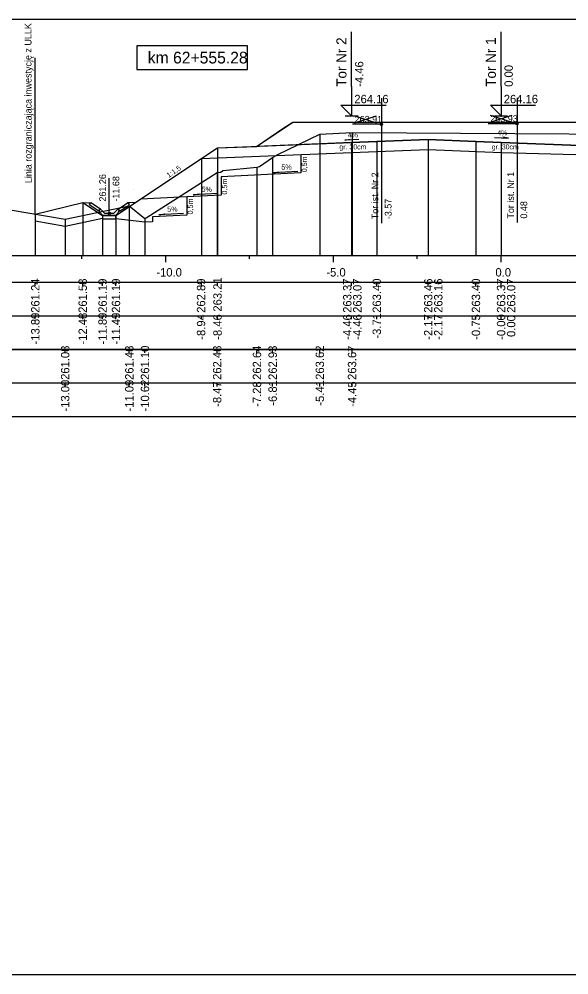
# Model space of a CAD drawing. Extents: x 6516023 to 6560129, y 5513077 to 5529206.
# Drawn here: x 6520209.09 to 6520225.49, y 5514551.66 to 5514580.16 of the extents above; entities that cross this region are included whole.
import ezdxf

# ---------------------------------------------------------------- set-up
doc = ezdxf.new("R2010")
doc.units = 0
for name, color, linetype in [('IR_default', 7, 'Continuous'), ('TOR_PRZEK_P-komponent', 7, 'Continuous'), ('TOR_PRZEK_P-odwodnienie', 7, 'Continuous'), ('TOR_PRZEK_P-opisy', 7, 'Continuous'), ('TOR_PRZEK_P-schodkowanie+wymiana', 7, 'Continuous'), ('TOR_PRZEK_P-tabelka istniejace', 7, 'Continuous'), ('TOR_PRZEK_P-tabelka projektowane', 7, 'Continuous'), ('TOR_PRZEK_P-teren istniejacy', 7, 'Continuous'), ('TOR_PRZEK_P-tory istniejace', 7, 'Continuous'), ('TOR_PRZEK_P-tory projektowane', 7, 'Continuous'), ('TOR_PRZEK_P-uklad odniesienia', 7, 'Continuous'), ('TOR_PRZEK_P-warstwa ochronna I', 7, 'Continuous'), ('TOR_PRZEK_P-warstwa ochronna II', 7, 'Continuous'), ('TOR_PS_T-granica PKP-projektowana', 7, 'Continuous'), ('TOR_PS_T-skarpy projektowane', 7, 'Continuous'), ('TOR_RAMKI-ramka+tabelka 1', 7, 'Continuous')]:
    doc.layers.add(name, color=color, linetype=linetype)

msp = doc.modelspace()

# ---------------------------------------------------------------- linework, layer by layer
at = {"layer": 'IR_default'}
msp.add_lwpolyline([(6520209.572, 5514574.342), (6520210.986, 5514574.69), (6520211.578, 5514574.296), (6520211.978, 5514574.296), (6520215.006, 5514576.315), (6520215.881, 5514576.35), (6520216.166, 5514576.361), (6520216.988, 5514576.91), (6520217.256, 5514577.088), (6520219.895, 5514577.088), (6520220.756, 5514577.088), (6520221.481, 5514577.088), (6520221.713, 5514577.088), (6520222.575, 5514577.088), (6520225.213, 5514577.088), (6520225.78, 5514577.088)], dxfattribs=at)
at = {"layer": 'TOR_PRZEK_P-komponent'}
msp.add_lwpolyline([(6520217.256, 5514577.088), (6520220.756, 5514577.088), (6520221.713, 5514577.088), (6520225.213, 5514577.088), (6520227.513, 5514577.088), (6520231.013, 5514577.088), (6520232.263, 5514577.088), (6520235.763, 5514577.088), (6520236.848, 5514576.365), (6520234.013, 5514576.478), (6520233.263, 5514576.508), (6520232.013, 5514576.558), (6520231.263, 5514576.558), (6520230.013, 5514576.508), (6520229.263, 5514576.478), (6520226.659, 5514576.374), (6520226.059, 5514576.376), (6520223.463, 5514576.479), (6520222.713, 5514576.509), (6520221.29, 5514576.566), (6520219.756, 5514576.505), (6520219.006, 5514576.475), (6520216.166, 5514576.361), (6520216.166, 5514576.361)], close=True, dxfattribs=at)
at = {"layer": 'TOR_PRZEK_P-odwodnienie'}
for p, q in [((6520211.778, 5514574.366), (6520211.778, 5514575.41)), ((6520211.469, 5514574.425), (6520211.208, 5514574.599)), ((6520211.513, 5514574.492), (6520211.233, 5514574.679)), ((6520211.48, 5514574.442), (6520211.469, 5514574.425)), ((6520211.47, 5514574.461), (6520211.518, 5514574.485)), ((6520211.513, 5514574.492), (6520211.505, 5514574.479)), ((6520211.638, 5514574.366), (6520211.518, 5514574.485)), ((6520211.918, 5514574.366), (6520212.038, 5514574.485)), ((6520212.038, 5514574.485), (6520212.085, 5514574.461)), ((6520212.043, 5514574.492), (6520212.323, 5514574.679)), ((6520212.043, 5514574.492), (6520212.051, 5514574.479)), ((6520212.076, 5514574.442), (6520212.087, 5514574.425)), ((6520212.087, 5514574.425), (6520212.348, 5514574.599)), ((6520211.588, 5514574.296), (6520211.968, 5514574.296)), ((6520211.638, 5514574.366), (6520211.918, 5514574.366))]:
    msp.add_line(p, q, dxfattribs=at)
for points in [[(6520212.508, 5514575.066), (6520212.508, 5514575.067), (6520212.508, 5514575.066), (6520212.508, 5514575.066), (6520212.508, 5514575.066), (6520212.509, 5514575.066), (6520212.508, 5514575.066), (6520212.509, 5514575.067)], [(6520210.986, 5514574.69), (6520211.233, 5514574.679)], [(6520211.183, 5514574.652), (6520211.233, 5514574.679)], [(6520211.183, 5514574.652), (6520211.208, 5514574.599)], [(6520211.505, 5514574.479), (6520211.47, 5514574.461)], [(6520211.518, 5514574.366), (6520211.47, 5514574.461)], [(6520211.47, 5514574.461), (6520211.48, 5514574.442)], [(6520212.038, 5514574.366), (6520212.085, 5514574.461)], [(6520212.051, 5514574.479), (6520212.086, 5514574.461)], [(6520212.086, 5514574.461), (6520212.076, 5514574.442)], [(6520212.569, 5514574.69), (6520212.323, 5514574.679)], [(6520212.373, 5514574.652), (6520212.323, 5514574.679)], [(6520212.373, 5514574.652), (6520212.348, 5514574.599)], [(6520210.953, 5514574.296), (6520210.953, 5514574.297), (6520210.953, 5514574.296), (6520210.953, 5514574.296), (6520210.953, 5514574.296), (6520210.954, 5514574.296), (6520210.953, 5514574.296), (6520210.954, 5514574.297)], [(6520211.353, 5514574.296), (6520211.353, 5514574.297), (6520211.353, 5514574.296), (6520211.353, 5514574.296), (6520211.353, 5514574.296), (6520211.354, 5514574.296), (6520211.353, 5514574.296), (6520211.354, 5514574.297)], [(6520211.588, 5514574.296), (6520211.518, 5514574.366)], [(6520211.978, 5514574.296), (6520211.578, 5514574.296), (6520211.578, 5514574.196), (6520211.978, 5514574.196), (6520211.978, 5514574.296)], [(6520211.968, 5514574.296), (6520212.038, 5514574.366)]]:
    msp.add_lwpolyline(points, dxfattribs=at)
msp.add_circle((6520211.778, 5514574.366), 0.035, dxfattribs=at)
at = {"layer": 'TOR_PRZEK_P-opisy'}
for points in [[(6520219.217, 5514576.564), (6520218.799, 5514576.545), (6520218.967, 5514576.573)], [(6520223.268, 5514576.626), (6520223.686, 5514576.607), (6520223.518, 5514576.635)]]:
    msp.add_lwpolyline(points, dxfattribs=at)
at = {"layer": 'TOR_PRZEK_P-schodkowanie+wymiana'}
for p, q in [((6520217.491, 5514576.114), (6520217.491, 5514575.571)), ((6520217.491, 5514575.571), (6520215.111, 5514575.452)), ((6520215.111, 5514575.452), (6520215.111, 5514574.909)), ((6520214.088, 5514574.858), (6520212.719, 5514574.79)), ((6520215.111, 5514574.909), (6520214.088, 5514574.858)), ((6520214.088, 5514574.858), (6520214.088, 5514574.315)), ((6520214.088, 5514574.315), (6520213.066, 5514574.264)), ((6520213.066, 5514574.264), (6520213.066, 5514574.116))]:
    msp.add_line(p, q, dxfattribs=at)
for points in [[(6520209.572, 5514574.139), (6520210.467, 5514573.986), (6520211.578, 5514574.217)], [(6520213.066, 5514574.116), (6520212.843, 5514574.105), (6520211.978, 5514574.196)]]:
    msp.add_lwpolyline(points, dxfattribs=at)
at = {"layer": 'TOR_PRZEK_P-tabelka istniejace'}
for p, q in [((6520210.463, 5514570.206), (6520210.463, 5514570.306)), ((6520212.376, 5514570.206), (6520212.376, 5514570.306)), ((6520212.843, 5514570.206), (6520212.843, 5514570.306)), ((6520214.996, 5514570.206), (6520214.996, 5514570.306)), ((6520216.183, 5514570.206), (6520216.183, 5514570.306)), ((6520216.651, 5514570.206), (6520216.651, 5514570.306)), ((6520218.058, 5514570.206), (6520218.058, 5514570.306)), ((6520219.018, 5514570.206), (6520219.018, 5514570.306)), ((6520179.663, 5514569.306), (6520263.463, 5514569.306)), ((6520210.463, 5514569.206), (6520210.463, 5514569.306)), ((6520212.376, 5514569.206), (6520212.376, 5514569.306)), ((6520212.843, 5514569.206), (6520212.843, 5514569.306)), ((6520214.996, 5514569.206), (6520214.996, 5514569.306)), ((6520216.183, 5514569.206), (6520216.183, 5514569.306)), ((6520216.651, 5514569.206), (6520216.651, 5514569.306)), ((6520218.058, 5514569.206), (6520218.058, 5514569.306)), ((6520219.018, 5514569.206), (6520219.018, 5514569.306))]:
    msp.add_line(p, q, dxfattribs=at)
for points in [[(6520218.058, 5514576.724), (6520218.058, 5514573.306), (6520218.058, 5514573.176), (6520218.058, 5514573.106)], [(6520219.018, 5514576.772), (6520219.018, 5514573.306), (6520219.018, 5514573.176), (6520219.018, 5514573.106)], [(6520216.651, 5514576.032), (6520216.651, 5514573.306), (6520216.651, 5514573.176), (6520216.651, 5514573.106)], [(6520214.996, 5514575.586), (6520214.996, 5514573.306), (6520214.996, 5514573.176), (6520214.996, 5514573.106)], [(6520216.183, 5514575.746), (6520216.183, 5514573.306), (6520216.183, 5514573.176), (6520216.183, 5514573.106)], [(6520212.376, 5514574.587), (6520212.376, 5514573.306), (6520212.376, 5514573.176), (6520212.376, 5514573.106)], [(6520210.463, 5514574.19), (6520210.463, 5514573.306), (6520210.463, 5514573.176), (6520210.463, 5514573.106)], [(6520212.843, 5514574.21), (6520212.843, 5514573.306), (6520212.843, 5514573.176), (6520212.843, 5514573.106)]]:
    msp.add_lwpolyline(points, dxfattribs=at)
msp.add_lwpolyline([(6520179.663, 5514570.306), (6520179.663, 5514568.306), (6520263.463, 5514568.306), (6520263.463, 5514570.306)], close=True, dxfattribs=at)
at = {"layer": 'TOR_PRZEK_P-tabelka projektowane'}
for p, q in [((6520209.572, 5514572.206), (6520209.572, 5514572.306)), ((6520210.986, 5514572.206), (6520210.986, 5514572.306)), ((6520211.578, 5514572.206), (6520211.578, 5514572.306)), ((6520211.978, 5514572.206), (6520211.978, 5514572.306)), ((6520214.528, 5514572.206), (6520214.528, 5514572.306)), ((6520215.006, 5514572.206), (6520215.006, 5514572.306)), ((6520219.006, 5514572.206), (6520219.006, 5514572.306)), ((6520219.006, 5514572.206), (6520219.006, 5514572.306)), ((6520219.756, 5514572.206), (6520219.756, 5514572.306)), ((6520221.29, 5514572.206), (6520221.29, 5514572.306)), ((6520221.29, 5514572.206), (6520221.29, 5514572.306)), ((6520222.713, 5514572.206), (6520222.713, 5514572.306)), ((6520223.463, 5514572.206), (6520223.463, 5514572.306)), ((6520223.463, 5514572.206), (6520223.463, 5514572.306)), ((6520179.663, 5514571.306), (6520263.463, 5514571.306)), ((6520209.572, 5514571.206), (6520209.572, 5514571.306)), ((6520210.986, 5514571.206), (6520210.986, 5514571.306)), ((6520211.578, 5514571.206), (6520211.578, 5514571.306)), ((6520211.978, 5514571.206), (6520211.978, 5514571.306)), ((6520214.528, 5514571.206), (6520214.528, 5514571.306)), ((6520215.006, 5514571.206), (6520215.006, 5514571.306)), ((6520219.006, 5514571.206), (6520219.006, 5514571.306)), ((6520219.006, 5514571.206), (6520219.006, 5514571.306)), ((6520219.756, 5514571.206), (6520219.756, 5514571.306)), ((6520221.29, 5514571.206), (6520221.29, 5514571.306)), ((6520221.29, 5514571.206), (6520221.29, 5514571.306)), ((6520222.713, 5514571.206), (6520222.713, 5514571.306)), ((6520223.463, 5514571.206), (6520223.463, 5514571.306)), ((6520223.463, 5514571.206), (6520223.463, 5514571.306))]:
    msp.add_line(p, q, dxfattribs=at)
for points in [[(6520219.006, 5514576.475), (6520219.006, 5514573.306), (6520219.006, 5514573.176), (6520219.006, 5514573.106)], [(6520219.756, 5514576.505), (6520219.756, 5514573.306), (6520219.756, 5514573.176), (6520219.756, 5514573.106)], [(6520221.29, 5514576.566), (6520221.29, 5514573.306), (6520221.29, 5514573.176), (6520221.29, 5514573.106)], [(6520222.713, 5514576.509), (6520222.713, 5514573.306), (6520222.713, 5514573.176), (6520222.713, 5514573.106)], [(6520223.463, 5514576.479), (6520223.463, 5514573.306), (6520223.463, 5514573.176), (6520223.463, 5514573.106)], [(6520215.006, 5514576.315), (6520215.006, 5514573.306), (6520215.006, 5514573.176), (6520215.006, 5514573.106)], [(6520219.006, 5514576.175), (6520219.006, 5514573.306), (6520219.006, 5514573.176), (6520219.006, 5514573.106)], [(6520221.29, 5514576.266), (6520221.29, 5514573.306), (6520221.29, 5514573.176), (6520221.29, 5514573.106)], [(6520223.463, 5514576.179), (6520223.463, 5514573.306), (6520223.463, 5514573.176), (6520223.463, 5514573.106)], [(6520214.528, 5514575.996), (6520214.528, 5514573.306), (6520214.528, 5514573.176), (6520214.528, 5514573.106)], [(6520210.986, 5514574.69), (6520210.986, 5514573.306), (6520210.986, 5514573.176), (6520210.986, 5514573.106)], [(6520209.572, 5514574.342), (6520209.572, 5514573.306), (6520209.572, 5514573.176), (6520209.572, 5514573.106)], [(6520211.578, 5514574.296), (6520211.578, 5514573.306), (6520211.578, 5514573.176), (6520211.578, 5514573.106)], [(6520211.978, 5514574.296), (6520211.978, 5514573.306), (6520211.978, 5514573.176), (6520211.978, 5514573.106)]]:
    msp.add_lwpolyline(points, dxfattribs=at)
msp.add_lwpolyline([(6520179.663, 5514572.306), (6520179.663, 5514570.306), (6520263.463, 5514570.306), (6520263.463, 5514572.306)], close=True, dxfattribs=at)
at = {"layer": 'TOR_PRZEK_P-teren istniejacy'}
msp.add_lwpolyline([(6520206.708, 5514574.831), (6520210.463, 5514574.19), (6520212.376, 5514574.587), (6520212.843, 5514574.21), (6520212.874, 5514574.234), (6520214.996, 5514575.586), (6520215.096, 5514575.595), (6520215.172, 5514575.642), (6520216.183, 5514575.746), (6520216.263, 5514575.762), (6520216.651, 5514576.032), (6520216.809, 5514576.121), (6520218.058, 5514576.724), (6520219.018, 5514576.772), (6520231.957, 5514576.695), (6520235.788, 5514576.603), (6520235.898, 5514576.535), (6520236.602, 5514576.211), (6520236.847, 5514576.165), (6520237.86, 5514575.893), (6520238.572, 5514575.485), (6520241.503, 5514573.839), (6520245.928, 5514575.084)], dxfattribs=at)
at = {"layer": 'TOR_PRZEK_P-tory istniejace'}
for p, q in [((6520219.895, 5514577.796), (6520219.895, 5514574.075)), ((6520223.941, 5514577.813), (6520223.941, 5514574.093)), ((6520219.896, 5514577.02), (6520219.03, 5514577.02)), ((6520219.096, 5514577.067), (6520219.748, 5514577.27)), ((6520219.096, 5514577.27), (6520219.748, 5514577.067)), ((6520223.941, 5514577.038), (6520223.075, 5514577.038)), ((6520223.141, 5514577.085), (6520223.793, 5514577.288)), ((6520223.141, 5514577.288), (6520223.793, 5514577.085))]:
    msp.add_line(p, q, dxfattribs=at)
for centre in [(6520219.896, 5514577.02), (6520223.941, 5514577.038)]:
    msp.add_circle(centre, 0.035, dxfattribs=at)
at = {"layer": 'TOR_PRZEK_P-tory projektowane'}
for p, q in [((6520219.006, 5514578.146), (6520219.006, 5514579.778)), ((6520223.463, 5514578.146), (6520223.463, 5514579.778)), ((6520219.006, 5514578.146), (6520219.006, 5514577.268)), ((6520223.463, 5514578.146), (6520223.463, 5514577.268)), ((6520219.006, 5514577.268), (6520218.687, 5514577.587)), ((6520218.687, 5514577.587), (6520220.031, 5514577.587)), ((6520223.463, 5514577.268), (6520223.144, 5514577.587)), ((6520223.144, 5514577.587), (6520224.488, 5514577.587)), ((6520218.815, 5514577.268), (6520219.198, 5514577.268)), ((6520223.271, 5514577.268), (6520223.655, 5514577.268))]:
    msp.add_line(p, q, dxfattribs=at)
at = {"layer": 'TOR_PRZEK_P-uklad odniesienia'}
for p, q in [((6520183.463, 5514573.106), (6520263.463, 5514573.106)), ((6520210.963, 5514573.006), (6520210.963, 5514573.106)), ((6520213.463, 5514572.906), (6520213.463, 5514573.106)), ((6520215.963, 5514573.006), (6520215.963, 5514573.106)), ((6520218.463, 5514572.906), (6520218.463, 5514573.106)), ((6520220.963, 5514573.006), (6520220.963, 5514573.106)), ((6520223.463, 5514572.906), (6520223.463, 5514573.106))]:
    msp.add_line(p, q, dxfattribs=at)
msp.add_lwpolyline([(6520215.898, 5514579.358), (6520212.598, 5514579.358), (6520212.598, 5514578.658), (6520215.898, 5514578.658)], close=True, dxfattribs=at)
at = {"layer": 'TOR_PRZEK_P-warstwa ochronna I'}
msp.add_lwpolyline([(6520214.528, 5514575.996), (6520219.006, 5514576.175), (6520221.29, 5514576.266), (6520223.463, 5514576.179), (6520226.06, 5514576.105)], dxfattribs=at)
at = {"layer": 'TOR_PRZEK_P-warstwa ochronna II'}
msp.add_lwpolyline([(6520209.572, 5514574.342), (6520210.986, 5514574.69), (6520211.578, 5514574.296), (6520211.978, 5514574.296), (6520215.006, 5514576.315), (6520219.006, 5514576.475), (6520219.756, 5514576.505), (6520221.29, 5514576.566), (6520222.713, 5514576.509), (6520223.463, 5514576.479), (6520226.059, 5514576.376)], dxfattribs=at)
at = {"layer": 'TOR_PS_T-granica PKP-projektowana'}
msp.add_line((6520209.572, 5514574.342), (6520209.572, 5514579), dxfattribs=at)
at = {"layer": 'TOR_PS_T-skarpy projektowane'}
for points in [[(6520217.398, 5514575.616), (6520216.663, 5514575.576), (6520216.836, 5514575.607)], [(6520215.018, 5514574.954), (6520214.283, 5514574.914), (6520214.456, 5514574.945)], [(6520213.995, 5514574.36), (6520213.26, 5514574.32), (6520213.433, 5514574.351)]]:
    msp.add_lwpolyline(points, dxfattribs=at)
at = {"layer": 'TOR_RAMKI-ramka+tabelka 1'}
msp.add_lwpolyline([(6520177.013, 5514580.156), (6520424.513, 5514580.156), (6520424.513, 5514551.656), (6520177.013, 5514551.656)], close=True, dxfattribs=at)

# ---------------------------------------------------------------- texts
at = {"layer": 'TOR_PRZEK_P-odwodnienie'}
for s, p in [('261.26', (6520211.678, 5514574.716)), ('-11.68', (6520212.078, 5514574.716))]:
    msp.add_text(s, height=0.2, rotation=90, dxfattribs=at).set_placement(p)
at = {"layer": 'TOR_PRZEK_P-opisy'}
for s, rotation, p in [('4%', 0.1515, (6520218.894, 5514576.629)), ('4%', 359.8485, (6520223.347, 5514576.692)), ('1:1,5', 34.0701, (6520213.551, 5514575.419))]:
    msp.add_text(s, height=0.15, rotation=rotation, dxfattribs=at).set_placement(p)
at = {"layer": 'TOR_PRZEK_P-schodkowanie+wymiana'}
for p in [(6520217.674, 5514575.587), (6520215.293, 5514574.925), (6520214.271, 5514574.331)]:
    msp.add_text('0,5m', height=0.1545, rotation=90, dxfattribs=at).set_placement(p)
at = {"layer": 'TOR_PRZEK_P-tabelka istniejace'}
for s, p in [('261.08', (6520210.588, 5514569.398)), ('261.48', (6520212.501, 5514569.398)), ('261.10', (6520212.968, 5514569.398)), ('262.48', (6520215.121, 5514569.398)), ('262.64', (6520216.308, 5514569.399)), ('262.93', (6520216.776, 5514569.398)), ('263.62', (6520218.183, 5514569.4)), ('263.67', (6520219.143, 5514569.398)), ('-13.00', (6520210.588, 5514568.455)), ('-11.09', (6520212.501, 5514568.455)), ('-10.62', (6520212.968, 5514568.456)), ('-8.47', (6520215.121, 5514568.594)), ('-7.28', (6520216.308, 5514568.594)), ('-6.81', (6520216.776, 5514568.629)), ('-5.41', (6520218.183, 5514568.629)), ('-4.45', (6520219.143, 5514568.593))]:
    msp.add_text(s, height=0.25, rotation=90, dxfattribs=at).set_placement(p)
at = {"layer": 'TOR_PRZEK_P-tabelka projektowane'}
for s, p in [('261.24', (6520209.697, 5514571.399)), ('261.58', (6520211.111, 5514571.398)), ('261.19', (6520211.703, 5514571.398)), ('261.19', (6520212.103, 5514571.398)), ('262.89', (6520214.641, 5514571.398)), ('263.21', (6520215.131, 5514571.433)), ('263.37', (6520219.001, 5514571.398)), ('263.07', (6520219.301, 5514571.398)), ('263.40', (6520219.881, 5514571.398)), ('263.46', (6520221.415, 5514571.398)), ('263.16', (6520221.715, 5514571.398)), ('263.40', (6520222.838, 5514571.398)), ('263.37', (6520223.588, 5514571.398)), ('263.07', (6520223.888, 5514571.398)), ('-13.89', (6520209.697, 5514570.455)), ('-12.48', (6520211.111, 5514570.454)), ('-11.89', (6520211.703, 5514570.455)), ('-11.49', (6520212.103, 5514570.455)), ('-8.94', (6520214.641, 5514570.595)), ('-8.46', (6520215.131, 5514570.594)), ('-4.46', (6520219.001, 5514570.594)), ('-4.46', (6520219.301, 5514570.594)), ('-3.71', (6520219.881, 5514570.629)), ('-2.17', (6520221.415, 5514570.594)), ('-2.17', (6520221.715, 5514570.594)), ('-0.75', (6520222.838, 5514570.593)), ('-0.00', (6520223.588, 5514570.594)), ('0.00', (6520223.888, 5514570.678))]:
    msp.add_text(s, height=0.25, rotation=90, dxfattribs=at).set_placement(p)
at = {"layer": 'TOR_PRZEK_P-tory istniejace'}
for s, p in [('263.93', (6520223.141, 5514577.088)), ('263.91', (6520219.096, 5514577.07))]:
    msp.add_text(s, height=0.2, dxfattribs=at).set_placement(p)
for s, rotation, p in [('Tor ist. Nr 1', 90.0511, (6520223.847, 5514574.207)), ('Tor ist. Nr 2', 90.0511, (6520219.802, 5514574.19)), ('-3.57', 90, (6520220.196, 5514574.19)), ('0.48', 90, (6520224.241, 5514574.208))]:
    msp.add_text(s, height=0.2, rotation=rotation, dxfattribs=at).set_placement(p)
at = {"layer": 'TOR_PRZEK_P-tory projektowane'}
for s, height, p in [('Tor Nr 2', 0.3, (6520218.852, 5514578.14)), ('Tor Nr 1', 0.3, (6520223.308, 5514578.14)), ('-4.46', 0.25, (6520219.356, 5514578.138)), ('0.00', 0.25, (6520223.813, 5514578.138))]:
    msp.add_text(s, height=height, rotation=90, dxfattribs=at).set_placement(p)
for p in [(6520219.086, 5514577.648), (6520223.543, 5514577.648)]:
    msp.add_text('264.16', height=0.25, dxfattribs=at).set_placement(p)
at = {"layer": 'TOR_PRZEK_P-uklad odniesienia'}
for s, height, p in [('km 62+555.28', 0.35, (6520212.926, 5514578.833)), ('-10.0', 0.25, (6520213.182, 5514572.481)), ('-5.0', 0.25, (6520218.252, 5514572.481)), ('0.0', 0.25, (6520223.294, 5514572.481))]:
    msp.add_text(s, height=height, dxfattribs=at).set_placement(p)
at = {"layer": 'TOR_PRZEK_P-warstwa ochronna I'}
for p in [(6520218.641, 5514576.272), (6520223.185, 5514576.272)]:
    msp.add_text('gr. 30cm', height=0.15, dxfattribs=at).set_placement(p)
at = {"layer": 'TOR_PS_T-granica PKP-projektowana'}
msp.add_text('Linia rozgraniczająca inwestycję z ULLK', height=0.2, rotation=90.0511, dxfattribs=at).set_placement((6520209.462, 5514575.264))
at = {"layer": 'TOR_PS_T-skarpy projektowane'}
for p in [(6520216.91, 5514575.667), (6520214.53, 5514575.005), (6520213.507, 5514574.411)]:
    msp.add_text('5%', height=0.1545, dxfattribs=at).set_placement(p)

doc.saveas('drawing.dxf')
